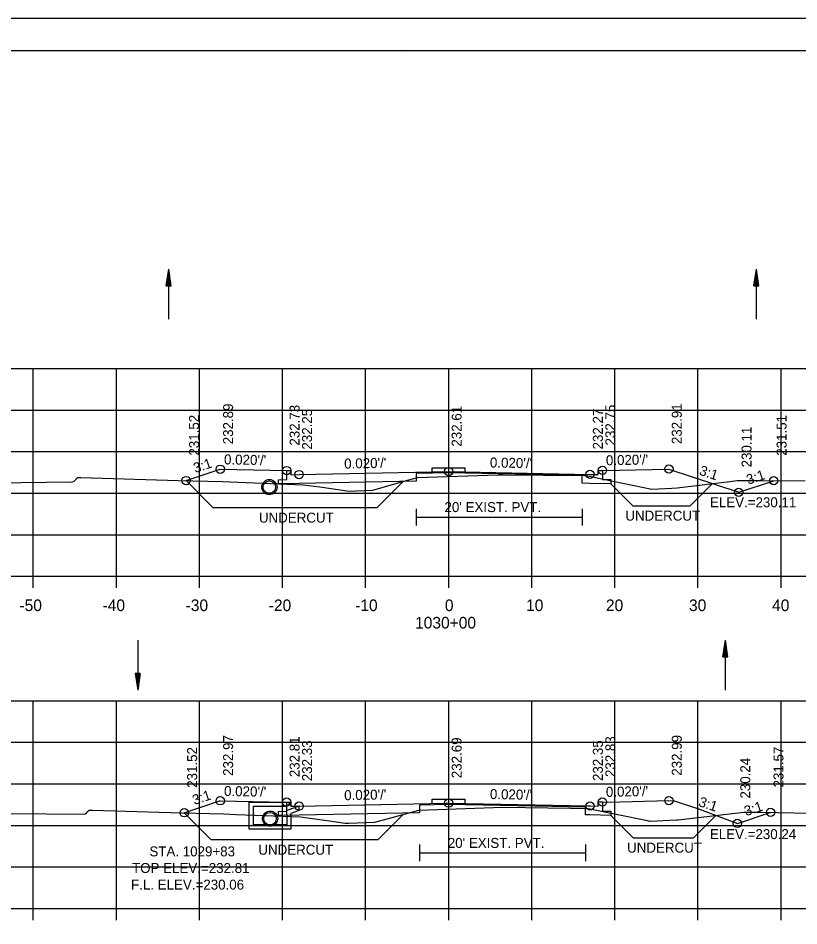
# Model space of a CAD drawing. Extents: x 1386544 to 1388153, y 379785 to 390999.
# Drawn here: x 1387296.1 to 1387390, y 384892.3 to 385001.6 of the extents above; entities that cross this region are included whole.
import ezdxf

# ---------------------------------------------------------------- set-up
doc = ezdxf.new("R2010")
doc.units = 0
for name, color, linetype in [('R_Alt Surface', 7, 'Continuous'), ('R_Axis', 7, 'Continuous'), ('R_Axis Annot', 7, 'Continuous'), ('R_Border', 7, 'Continuous'), ('R_Dimension', 7, 'Continuous'), ('R_Exist Surface', 7, 'Continuous'), ('R_Fin Surface', 7, 'Continuous'), ('R_Grid', 7, 'Continuous'), ('R_No Plot', 7, 'Continuous'), ('R_Proposed Road', 7, 'Continuous'), ('R_Water', 7, 'Continuous'), ('R_Water Annot', 7, 'Continuous'), ('R_Xsect Elev', 7, 'Continuous'), ('R_Xsect Slope', 7, 'Continuous')]:
    doc.layers.add(name, color=color, linetype=linetype)

msp = doc.modelspace()

# ---------------------------------------------------------------- linework, layer by layer
at = {"layer": 'R_Alt Surface'}
for points in [[(1387366.38, 384947.11), (1387366.38, 384946.02), (1387367.38, 384946), (1387367.38, 384945.5), (1387364.88, 384945.55), (1387363.96, 384945.57), (1387363.96, 384946.48), (1387347.88, 384946.8), (1387343.96, 384946.73), (1387343.96, 384945.81), (1387329.88, 384945.53), (1387327.38, 384945.48), (1387327.38, 384945.98), (1387328.38, 384946), (1387328.38, 384947.09)], [(1387343.96, 384942.49), (1387343.96, 384940.49)], [(1387363.96, 384942.49), (1387363.96, 384940.49)], [(1387343.96, 384941.49), (1387363.96, 384941.49)], [(1387366.38, 384907.19), (1387366.38, 384906.1), (1387367.38, 384906.08), (1387367.38, 384905.58), (1387364.88, 384905.63), (1387364.36, 384905.64), (1387364.36, 384906.55), (1387347.88, 384906.88), (1387344.36, 384906.81), (1387344.36, 384905.89), (1387329.88, 384905.61), (1387327.38, 384905.56), (1387327.38, 384906.06), (1387328.38, 384906.08), (1387328.38, 384907.17)], [(1387344.36, 384902.06), (1387344.36, 384900.06)], [(1387364.36, 384902.06), (1387364.36, 384900.06)], [(1387344.36, 384901.06), (1387364.36, 384901.06)]]:
    msp.add_lwpolyline(points, dxfattribs=at)
at = {"layer": 'R_Axis'}
for p, q in [((1387197.88, 384934.37), (1387497.88, 384934.37)), ((1387297.88, 384932.97), (1387297.88, 384934.37)), ((1387307.88, 384932.97), (1387307.88, 384934.37)), ((1387317.88, 384932.97), (1387317.88, 384934.37)), ((1387327.88, 384932.97), (1387327.88, 384934.37)), ((1387337.88, 384932.97), (1387337.88, 384934.37)), ((1387347.88, 384932.97), (1387347.88, 384934.37)), ((1387357.88, 384932.97), (1387357.88, 384934.37)), ((1387367.88, 384932.97), (1387367.88, 384934.37)), ((1387377.88, 384932.97), (1387377.88, 384934.37)), ((1387387.88, 384932.97), (1387387.88, 384934.37)), ((1387197.88, 384894.37), (1387497.88, 384894.37)), ((1387297.88, 384892.97), (1387297.88, 384894.37)), ((1387307.88, 384892.97), (1387307.88, 384894.37)), ((1387317.88, 384892.97), (1387317.88, 384894.37)), ((1387327.88, 384892.97), (1387327.88, 384894.37)), ((1387337.88, 384892.97), (1387337.88, 384894.37)), ((1387347.88, 384892.97), (1387347.88, 384894.37)), ((1387357.88, 384892.97), (1387357.88, 384894.37)), ((1387367.88, 384892.97), (1387367.88, 384894.37)), ((1387377.88, 384892.97), (1387377.88, 384894.37)), ((1387387.88, 384892.97), (1387387.88, 384894.37))]:
    msp.add_line(p, q, dxfattribs=at)
at = {"layer": 'R_Border'}
for p, q in [((1387189.88, 384997.66), (1387506.06, 384997.66)), ((1387342.4, 384997.4), (1387342.4, 384997.4)), ((1387342.4, 384997.4), (1387342.4, 384997.4))]:
    msp.add_line(p, q, dxfattribs=at)
at = {"layer": 'R_Dimension'}
for p, q in [((1387316.28, 384945.89), (1387319.55, 384942.62)), ((1387342.4, 384945.77), (1387339.24, 384942.62)), ((1387367.38, 384945.5), (1387370.02, 384942.86)), ((1387379.62, 384945.53), (1387376.95, 384942.86)), ((1387316.05, 384905.89), (1387319.29, 384902.64)), ((1387342.39, 384905.68), (1387339.36, 384902.64)), ((1387367.38, 384905.58), (1387370.07, 384902.89)), ((1387380.03, 384905.58), (1387377.33, 384902.89))]:
    msp.add_line(p, q, dxfattribs=at)
for points in [[(1387370.02, 384942.86), (1387376.95, 384942.86)], [(1387339.24, 384942.62), (1387319.55, 384942.62)], [(1387339.36, 384902.64), (1387319.29, 384902.64)], [(1387370.07, 384902.89), (1387377.33, 384902.89)]]:
    msp.add_lwpolyline(points, dxfattribs=at)
at = {"layer": 'R_Exist Surface'}
for points in [[(1387293.35, 384945.62), (1387302.53, 384945.73), (1387302.6, 384945.74), (1387302.8, 384945.8), (1387302.89, 384945.89), (1387303.2, 384946.25), (1387303.29, 384946.25), (1387303.6, 384946.25), (1387315.33, 384945.91), (1387320.66, 384945.76), (1387321.56, 384945.72), (1387330.32, 384945.39), (1387332.36, 384945.12), (1387335.89, 384944.62), (1387336.74, 384944.64), (1387338.76, 384944.73), (1387342.93, 384945.93), (1387344.13, 384946.27), (1387353.79, 384946.57), (1387354.35, 384946.58), (1387364.23, 384946.48), (1387364.47, 384946.48), (1387365.33, 384946.31), (1387372.34, 384944.86), (1387374.72, 384944.96), (1387375.38, 384944.99), (1387381.7, 384945.79), (1387382.6, 384945.9), (1387385.63, 384945.88), (1387390.78, 384945.87)], [(1387295.04, 384905.81), (1387303.93, 384905.72), (1387304.14, 384905.76), (1387304.21, 384905.77), (1387304.49, 384906.07), (1387304.62, 384906.22), (1387304.89, 384906.22), (1387305.02, 384906.22), (1387315.73, 384905.9), (1387320.78, 384905.75), (1387322.32, 384905.69), (1387330.05, 384905.4), (1387333.82, 384904.87), (1387335.42, 384904.64), (1387335.82, 384904.65), (1387338.97, 384904.74), (1387340.49, 384905.15), (1387344.29, 384906.2), (1387352.16, 384906.5), (1387354.39, 384906.57), (1387362.52, 384906.43), (1387364.65, 384906.4), (1387371.79, 384904.95), (1387372.06, 384904.89), (1387372.14, 384904.89), (1387375.28, 384905.02), (1387375.5, 384905.05), (1387383.4, 384905.98), (1387385.52, 384905.96), (1387391.34, 384905.83)]]:
    msp.add_lwpolyline(points, dxfattribs=at)
at = {"layer": 'R_Fin Surface'}
for points in [[(1387316.28, 384945.89), (1387320.38, 384947.25), (1387328.38, 384947.09), (1387328.88, 384947.09), (1387328.88, 384946.59), (1387329.88, 384946.61), (1387347.88, 384946.97), (1387364.88, 384946.63), (1387365.88, 384946.61), (1387365.88, 384947.11), (1387366.38, 384947.11), (1387374.38, 384947.27), (1387382.78, 384944.47), (1387386.99, 384945.87)], [(1387316.05, 384905.89), (1387320.31, 384907.31), (1387320.38, 384907.33), (1387328.25, 384907.17), (1387328.38, 384907.17), (1387328.87, 384907.17), (1387328.88, 384907.17), (1387328.88, 384907.16), (1387328.88, 384906.67), (1387329.86, 384906.69), (1387329.88, 384906.69), (1387347.58, 384907.05), (1387347.88, 384907.05), (1387364.6, 384906.72), (1387364.88, 384906.71), (1387364.9, 384906.71), (1387365.88, 384906.69), (1387365.88, 384906.7), (1387365.88, 384907.19), (1387366.37, 384907.19), (1387366.38, 384907.19), (1387367.01, 384907.18), (1387369.98, 384907.24), (1387374.38, 384907.35), (1387375.01, 384907.34), (1387378.07, 384906.32), (1387382.62, 384904.6), (1387386.55, 384905.92), (1387386.62, 384905.94)]]:
    msp.add_lwpolyline(points, dxfattribs=at)
at = {"layer": 'R_Grid'}
for p, q in [((1387197.88, 384959.37), (1387497.88, 384959.37)), ((1387297.88, 384934.37), (1387297.88, 384959.37)), ((1387307.88, 384934.37), (1387307.88, 384959.37)), ((1387317.88, 384934.37), (1387317.88, 384959.37)), ((1387327.88, 384934.37), (1387327.88, 384959.37)), ((1387337.88, 384934.37), (1387337.88, 384959.37)), ((1387347.88, 384934.37), (1387347.88, 384959.37)), ((1387357.88, 384934.37), (1387357.88, 384959.37)), ((1387367.88, 384934.37), (1387367.88, 384959.37)), ((1387377.88, 384934.37), (1387377.88, 384959.37)), ((1387387.88, 384934.37), (1387387.88, 384959.37)), ((1387197.88, 384954.37), (1387497.88, 384954.37)), ((1387197.88, 384949.37), (1387497.88, 384949.37)), ((1387197.88, 384944.37), (1387497.88, 384944.37)), ((1387197.88, 384939.37), (1387497.88, 384939.37)), ((1387197.88, 384934.37), (1387497.88, 384934.37)), ((1387197.88, 384919.37), (1387497.88, 384919.37)), ((1387297.88, 384894.37), (1387297.88, 384919.37)), ((1387307.88, 384894.37), (1387307.88, 384919.37)), ((1387317.88, 384894.37), (1387317.88, 384919.37)), ((1387327.88, 384894.37), (1387327.88, 384919.37)), ((1387337.88, 384894.37), (1387337.88, 384919.37)), ((1387347.88, 384894.37), (1387347.88, 384919.37)), ((1387357.88, 384894.37), (1387357.88, 384919.37)), ((1387367.88, 384894.37), (1387367.88, 384919.37)), ((1387377.88, 384894.37), (1387377.88, 384919.37)), ((1387387.88, 384894.37), (1387387.88, 384919.37)), ((1387197.88, 384914.37), (1387497.88, 384914.37)), ((1387197.88, 384909.37), (1387497.88, 384909.37)), ((1387197.88, 384904.37), (1387497.88, 384904.37)), ((1387197.88, 384899.37), (1387497.88, 384899.37)), ((1387197.88, 384894.37), (1387497.88, 384894.37))]:
    msp.add_line(p, q, dxfattribs=at)
at = {"layer": 'R_No Plot'}
msp.add_line((1387177.48, 385001.55), (1387510.81, 385001.55), dxfattribs=at)
for points in [[(1387177.47, 385001.55), (1387510.81, 385001.55), (1387510.81, 384788.22), (1387177.47, 384788.22)], [(1387423.8, 384997.66), (1387443.42, 384997.66), (1387443.42, 384987.78), (1387459.53, 384987.78), (1387482.73, 384987.78), (1387482.73, 384963.45), (1387506.06, 384963.45), (1387506.06, 384792.2), (1387189.88, 384792.2), (1387189.88, 384997.66)]]:
    msp.add_lwpolyline(points, close=True, dxfattribs=at)
for centre, radius in [((1387320.38, 384947.25), 0.5), ((1387328.38, 384947.09), 0.5), ((1387329.88, 384946.61), 0.5), ((1387347.88, 384946.97), 0.5), ((1387364.88, 384946.63), 0.5), ((1387366.38, 384947.11), 0.5), ((1387374.38, 384947.27), 0.5), ((1387316.28, 384945.89), 0.5), ((1387326.3, 384945.1), 0.917), ((1387386.99, 384945.87), 0.5), ((1387382.78, 384944.47), 0.5), ((1387320.38, 384907.33), 0.5), ((1387374.38, 384907.35), 0.5), ((1387328.38, 384907.17), 0.5), ((1387329.88, 384906.69), 0.5), ((1387347.88, 384907.05), 0.5), ((1387364.88, 384906.71), 0.5), ((1387366.38, 384907.19), 0.5), ((1387316.05, 384905.89), 0.5), ((1387326.38, 384905.18), 0.917), ((1387386.62, 384905.94), 0.5), ((1387382.62, 384904.6), 0.5)]:
    msp.add_circle(centre, radius, dxfattribs=at)
at = {"layer": 'R_Proposed Road'}
for p, q in [((1387345.88, 384946.93), (1387345.88, 384947.43)), ((1387345.88, 384947.43), (1387349.88, 384947.43)), ((1387349.88, 384946.93), (1387349.88, 384947.43)), ((1387345.88, 384907.01), (1387345.88, 384907.51)), ((1387345.88, 384907.51), (1387349.88, 384907.51)), ((1387349.88, 384907.01), (1387349.88, 384907.51))]:
    msp.add_line(p, q, dxfattribs=at)
at = {"layer": 'R_Water'}
for p, q in [((1387313.88, 384969.33), (1387314.18, 384971.33)), ((1387313.88, 384969.33), (1387314.18, 384971.33)), ((1387314.18, 384965.33), (1387314.18, 384971.33)), ((1387314.48, 384969.33), (1387314.18, 384971.33)), ((1387314.48, 384969.33), (1387314.18, 384971.33)), ((1387384.61, 384969.33), (1387384.91, 384971.33)), ((1387384.61, 384969.33), (1387384.91, 384971.33)), ((1387384.91, 384965.33), (1387384.91, 384971.33)), ((1387385.21, 384969.33), (1387384.91, 384971.33)), ((1387385.21, 384969.33), (1387384.91, 384971.33)), ((1387313.93, 384969.33), (1387314.18, 384971)), ((1387313.93, 384969.33), (1387314.18, 384971)), ((1387313.98, 384969.33), (1387314.18, 384970.65)), ((1387313.98, 384969.33), (1387314.18, 384970.65)), ((1387314.03, 384969.33), (1387314.18, 384970.32)), ((1387314.03, 384969.33), (1387314.18, 384970.32)), ((1387314.43, 384969.33), (1387314.18, 384971)), ((1387314.43, 384969.33), (1387314.18, 384971)), ((1387314.38, 384969.33), (1387314.18, 384970.65)), ((1387314.38, 384969.33), (1387314.18, 384970.65)), ((1387314.33, 384969.33), (1387314.18, 384970.32)), ((1387314.33, 384969.33), (1387314.18, 384970.32)), ((1387384.66, 384969.33), (1387384.91, 384971)), ((1387384.66, 384969.33), (1387384.91, 384971)), ((1387384.71, 384969.33), (1387384.91, 384970.65)), ((1387384.71, 384969.33), (1387384.91, 384970.65)), ((1387384.76, 384969.33), (1387384.91, 384970.32)), ((1387384.76, 384969.33), (1387384.91, 384970.32)), ((1387385.16, 384969.33), (1387384.91, 384971)), ((1387385.16, 384969.33), (1387384.91, 384971)), ((1387385.11, 384969.33), (1387384.91, 384970.65)), ((1387385.11, 384969.33), (1387384.91, 384970.65)), ((1387385.06, 384969.33), (1387384.91, 384970.32)), ((1387385.06, 384969.33), (1387384.91, 384970.32)), ((1387313.88, 384969.33), (1387314.48, 384969.33)), ((1387313.88, 384969.33), (1387314.48, 384969.33)), ((1387314.08, 384969.33), (1387314.18, 384969.98)), ((1387314.08, 384969.33), (1387314.18, 384969.98)), ((1387314.13, 384969.33), (1387314.18, 384969.65)), ((1387314.13, 384969.33), (1387314.18, 384969.65)), ((1387314.28, 384969.33), (1387314.18, 384969.98)), ((1387314.28, 384969.33), (1387314.18, 384969.98)), ((1387314.23, 384969.33), (1387314.18, 384969.65)), ((1387314.23, 384969.33), (1387314.18, 384969.65)), ((1387384.61, 384969.33), (1387385.21, 384969.33)), ((1387384.61, 384969.33), (1387385.21, 384969.33)), ((1387384.81, 384969.33), (1387384.91, 384969.98)), ((1387384.81, 384969.33), (1387384.91, 384969.98)), ((1387384.86, 384969.33), (1387384.91, 384969.65)), ((1387384.86, 384969.33), (1387384.91, 384969.65)), ((1387385.01, 384969.33), (1387384.91, 384969.98)), ((1387385.01, 384969.33), (1387384.91, 384969.98)), ((1387384.96, 384969.33), (1387384.91, 384969.65)), ((1387384.96, 384969.33), (1387384.91, 384969.65)), ((1387310.46, 384926.67), (1387310.46, 384920.67)), ((1387380.89, 384924.67), (1387381.19, 384926.67)), ((1387380.89, 384924.67), (1387381.19, 384926.67)), ((1387380.94, 384924.67), (1387381.19, 384926.34)), ((1387380.94, 384924.67), (1387381.19, 384926.34)), ((1387381.19, 384920.67), (1387381.19, 384926.67)), ((1387381.49, 384924.67), (1387381.19, 384926.67)), ((1387381.49, 384924.67), (1387381.19, 384926.67)), ((1387381.44, 384924.67), (1387381.19, 384926.34)), ((1387381.44, 384924.67), (1387381.19, 384926.34)), ((1387380.99, 384924.67), (1387381.19, 384925.99)), ((1387380.99, 384924.67), (1387381.19, 384925.99)), ((1387381.04, 384924.67), (1387381.19, 384925.66)), ((1387381.04, 384924.67), (1387381.19, 384925.66)), ((1387381.09, 384924.67), (1387381.19, 384925.32)), ((1387381.09, 384924.67), (1387381.19, 384925.32)), ((1387381.39, 384924.67), (1387381.19, 384925.99)), ((1387381.39, 384924.67), (1387381.19, 384925.99)), ((1387381.34, 384924.67), (1387381.19, 384925.66)), ((1387381.34, 384924.67), (1387381.19, 384925.66)), ((1387381.29, 384924.67), (1387381.19, 384925.32)), ((1387381.29, 384924.67), (1387381.19, 384925.32)), ((1387380.89, 384924.67), (1387381.49, 384924.67)), ((1387380.89, 384924.67), (1387381.49, 384924.67)), ((1387381.14, 384924.67), (1387381.19, 384924.99)), ((1387381.14, 384924.67), (1387381.19, 384924.99)), ((1387381.24, 384924.67), (1387381.19, 384924.99)), ((1387381.24, 384924.67), (1387381.19, 384924.99)), ((1387310.16, 384922.67), (1387310.46, 384920.67)), ((1387310.76, 384922.67), (1387310.16, 384922.67)), ((1387310.16, 384922.67), (1387310.46, 384920.67)), ((1387310.76, 384922.67), (1387310.16, 384922.67)), ((1387310.21, 384922.67), (1387310.46, 384921)), ((1387310.21, 384922.67), (1387310.46, 384921)), ((1387310.26, 384922.67), (1387310.46, 384921.35)), ((1387310.26, 384922.67), (1387310.46, 384921.35)), ((1387310.31, 384922.67), (1387310.46, 384921.68)), ((1387310.31, 384922.67), (1387310.46, 384921.68)), ((1387310.36, 384922.67), (1387310.46, 384922.02)), ((1387310.36, 384922.67), (1387310.46, 384922.02)), ((1387310.41, 384922.67), (1387310.46, 384922.35)), ((1387310.41, 384922.67), (1387310.46, 384922.35)), ((1387310.76, 384922.67), (1387310.46, 384920.67)), ((1387310.56, 384922.67), (1387310.46, 384922.02)), ((1387310.66, 384922.67), (1387310.46, 384921.35)), ((1387310.71, 384922.67), (1387310.46, 384921)), ((1387310.61, 384922.67), (1387310.46, 384921.68)), ((1387310.51, 384922.67), (1387310.46, 384922.35)), ((1387310.76, 384922.67), (1387310.46, 384920.67)), ((1387310.56, 384922.67), (1387310.46, 384922.02)), ((1387310.66, 384922.67), (1387310.46, 384921.35)), ((1387310.71, 384922.67), (1387310.46, 384921)), ((1387310.61, 384922.67), (1387310.46, 384921.68)), ((1387310.51, 384922.67), (1387310.46, 384922.35)), ((1387323.88, 384907.18), (1387328.63, 384907.18)), ((1387323.88, 384905.68), (1387323.88, 384907.18)), ((1387324.38, 384905.68), (1387324.38, 384906.68)), ((1387324.38, 384906.68), (1387328.38, 384906.68)), ((1387328.71, 384907.01), (1387328.38, 384906.68)), ((1387329.88, 384906.7), (1387328.38, 384906.18)), ((1387328.71, 384907.01), (1387328.63, 384907.18)), ((1387328.38, 384905.68), (1387328.38, 384906.18)), ((1387329.88, 384906.17), (1387328.88, 384905.82)), ((1387328.88, 384905.68), (1387328.88, 384905.82))]:
    msp.add_line(p, q, dxfattribs=at)
for points in [[(1387329.88, 384906.17), (1387329.88, 384906.7)], [(1387328.88, 384905.68), (1387328.88, 384903.93), (1387326.38, 384903.93), (1387323.88, 384903.93), (1387323.88, 384905.68)], [(1387328.38, 384905.68), (1387328.38, 384904.43), (1387326.38, 384904.43), (1387324.38, 384904.43), (1387324.38, 384905.68)]]:
    msp.add_lwpolyline(points, dxfattribs=at)
for centre in [(1387326.3, 384945.1), (1387326.38, 384905.18)]:
    msp.add_circle(centre, 0.75, dxfattribs=at)

# ---------------------------------------------------------------- texts
at = {"layer": 'R_Axis Annot'}
for s, p in [('-50', (1387296.22, 384930.17)), ('-40', (1387306.22, 384930.17)), ('-30', (1387316.22, 384930.17)), ('-20', (1387326.22, 384930.17)), ('-10', (1387336.62, 384930.17)), ('0', (1387347.42, 384930.17)), ('10', (1387357.19, 384930.17)), ('20', (1387366.8, 384930.17)), ('30', (1387376.8, 384930.17)), ('40', (1387386.8, 384930.17)), ('1030+00', (1387343.83, 384928.07))]:
    msp.add_text(s, height=1.4, dxfattribs=at).set_placement(p)
at = {"layer": 'R_Dimension'}
for p in [(1387325.04, 384940.82), (1387369.14, 384941.06), (1387369.35, 384901.09), (1387324.97, 384900.84)]:
    msp.add_text('UNDERCUT', height=1.2, dxfattribs=at).set_placement(p)
at = {"layer": 'R_Water'}
for p in [(1387347.37, 384942.09), (1387347.77, 384901.66)]:
    msp.add_text("20' EXIST. PVT.", height=1.2, dxfattribs=at).set_placement(p)
at = {"layer": 'R_Water Annot'}
for s, p in [('STA. 1029+83', (1387311.86, 384900.64)), ('TOP ELEV.=232.81', (1387309.77, 384898.64)), ('F.L. ELEV.=230.06', (1387309.65, 384896.64))]:
    msp.add_text(s, height=1.2, dxfattribs=at).set_placement(p)
at = {"layer": 'R_Xsect Elev'}
for s, p in [('232.89', (1387321.93, 384950.25)), ('232.73', (1387329.93, 384950.09)), ('232.61', (1387349.43, 384949.97)), ('232.75', (1387367.93, 384950.11)), ('232.91', (1387375.93, 384950.27)), ('231.52', (1387317.83, 384948.89)), ('232.25', (1387331.43, 384949.61)), ('232.27', (1387366.43, 384949.63)), ('231.51', (1387388.54, 384948.87)), ('230.11', (1387384.33, 384947.47)), ('232.97', (1387321.93, 384910.33)), ('232.81', (1387329.93, 384910.17)), ('232.33', (1387331.43, 384909.69)), ('232.69', (1387349.43, 384910.05)), ('232.35', (1387366.43, 384909.71)), ('232.83', (1387367.93, 384910.19)), ('232.99', (1387375.93, 384910.35)), ('231.52', (1387317.6, 384908.89)), ('231.57', (1387388.17, 384908.94)), ('230.24', (1387384.17, 384907.6))]:
    msp.add_text(s, height=1.2, rotation=90, dxfattribs=at).set_placement(p)
for s, p in [('ELEV.=230.11', (1387379.32, 384942.67)), ('ELEV.=230.24', (1387379.31, 384902.72))]:
    msp.add_text(s, height=1.2, dxfattribs=at).set_placement(p)
at = {"layer": 'R_Xsect Slope'}
for s, rotation, p in [('3:1', 18.4349, (1387317.38, 384946.78)), ("0.020'/'", 358.8542, (1387320.83, 384947.84)), ("0.020'/'", 1.1458, (1387335.31, 384947.32)), ("0.020'/'", 358.8542, (1387352.83, 384947.47)), ("0.020'/'", 1.1458, (1387366.81, 384947.72)), ('3:1', 341.5651, (1387377.95, 384946.61)), ('3:1', 18.4349, (1387383.94, 384945.38)), ("0.020'/'", 358.8542, (1387320.83, 384907.92)), ("0.020'/'", 1.1458, (1387366.81, 384907.8)), ('3:1', 18.4349, (1387317.27, 384906.82)), ("0.020'/'", 1.1458, (1387335.31, 384907.4)), ("0.020'/'", 358.8542, (1387352.83, 384907.55)), ('3:1', 341.5651, (1387377.87, 384906.72)), ('3:1', 18.4349, (1387383.67, 384905.48))]:
    msp.add_text(s, height=1.2, rotation=rotation, dxfattribs=at).set_placement(p)

doc.saveas('drawing.dxf')
